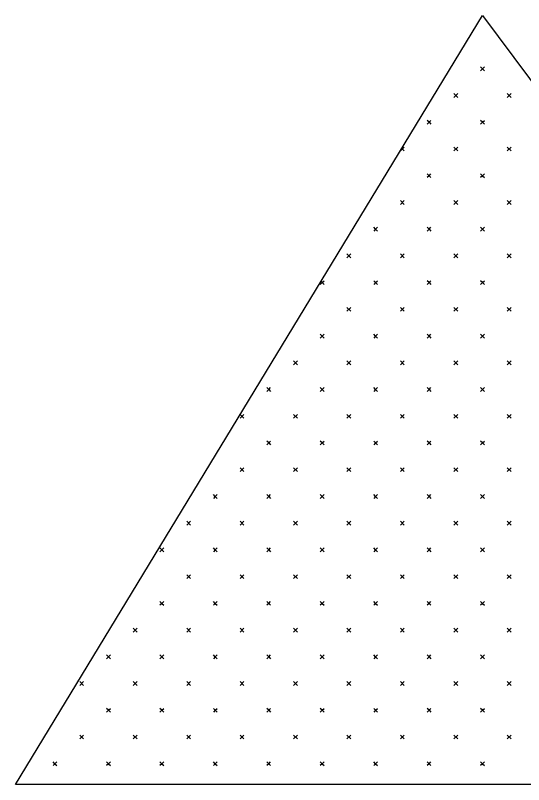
# Model space of a CAD drawing. Extents: x 1458 to 4498, y 17709 to 24109.
# Drawn here: x 1735.4 to 1782.2, y 17838.3 to 17909.1 of the extents above; entities that cross this region are included whole.
import ezdxf

# ---------------------------------------------------------------- set-up
doc = ezdxf.new("R2010")
doc.units = 0
doc.layers.add('P_TRAF_TCP_General', color=7, linetype='Continuous')

msp = doc.modelspace()

# ---------------------------------------------------------------- linework, layer by layer
at = {"layer": 'P_TRAF_TCP_General'}
for p, q in [((1778.438, 17904.217), (1778.261, 17904.393)), ((1778.438, 17904.217), (1778.261, 17904.04)), ((1778.438, 17904.217), (1778.614, 17904.393)), ((1778.438, 17904.217), (1778.614, 17904.04)), ((1775.801, 17901.934), (1776.155, 17901.58)), ((1776.155, 17901.934), (1775.801, 17901.58)), ((1780.72, 17901.934), (1781.074, 17901.58)), ((1781.074, 17901.934), (1780.72, 17901.58)), ((1773.518, 17899.297), (1773.342, 17899.474)), ((1773.518, 17899.297), (1773.342, 17899.121)), ((1773.518, 17899.297), (1773.695, 17899.474)), ((1773.518, 17899.297), (1773.695, 17899.121)), ((1778.438, 17899.297), (1778.261, 17899.474)), ((1778.438, 17899.297), (1778.261, 17899.121)), ((1778.438, 17899.297), (1778.614, 17899.474)), ((1778.438, 17899.297), (1778.614, 17899.121)), ((1771.235, 17897.014), (1770.882, 17896.661)), ((1771.002, 17896.894), (1771.235, 17896.661)), ((1775.801, 17897.014), (1776.155, 17896.661)), ((1776.155, 17897.014), (1775.801, 17896.661)), ((1780.72, 17897.014), (1781.074, 17896.661)), ((1781.074, 17897.014), (1780.72, 17896.661)), ((1773.518, 17894.378), (1773.342, 17894.555)), ((1773.518, 17894.378), (1773.695, 17894.555)), ((1778.438, 17894.378), (1778.261, 17894.555)), ((1778.438, 17894.378), (1778.614, 17894.555)), ((1773.518, 17894.378), (1773.342, 17894.201)), ((1773.518, 17894.378), (1773.695, 17894.201)), ((1778.438, 17894.378), (1778.261, 17894.201)), ((1778.438, 17894.378), (1778.614, 17894.201)), ((1770.882, 17892.095), (1771.235, 17891.742)), ((1771.235, 17892.095), (1770.882, 17891.742)), ((1775.801, 17892.095), (1776.155, 17891.742)), ((1776.155, 17892.095), (1775.801, 17891.742)), ((1780.72, 17892.095), (1781.074, 17891.742)), ((1781.074, 17892.095), (1780.72, 17891.742)), ((1768.599, 17889.459), (1768.422, 17889.635)), ((1768.599, 17889.459), (1768.776, 17889.635)), ((1773.518, 17889.459), (1773.342, 17889.635)), ((1773.518, 17889.459), (1773.695, 17889.635)), ((1778.438, 17889.459), (1778.261, 17889.635)), ((1778.438, 17889.459), (1778.614, 17889.635)), ((1768.599, 17889.459), (1768.422, 17889.282)), ((1768.599, 17889.459), (1768.776, 17889.282)), ((1773.518, 17889.459), (1773.342, 17889.282)), ((1773.518, 17889.459), (1773.695, 17889.282)), ((1778.438, 17889.459), (1778.261, 17889.282)), ((1778.438, 17889.459), (1778.614, 17889.282)), ((1765.963, 17887.176), (1766.316, 17886.822)), ((1766.316, 17887.176), (1765.963, 17886.822)), ((1770.882, 17887.176), (1771.235, 17886.822)), ((1771.235, 17887.176), (1770.882, 17886.822)), ((1775.801, 17887.176), (1776.155, 17886.822)), ((1776.155, 17887.176), (1775.801, 17886.822)), ((1780.72, 17887.176), (1781.074, 17886.822)), ((1781.074, 17887.176), (1780.72, 17886.822)), ((1763.68, 17884.539), (1763.567, 17884.653)), ((1763.68, 17884.539), (1763.857, 17884.716)), ((1768.599, 17884.539), (1768.422, 17884.716)), ((1768.599, 17884.539), (1768.776, 17884.716)), ((1773.518, 17884.539), (1773.342, 17884.716)), ((1773.518, 17884.539), (1773.695, 17884.716)), ((1778.438, 17884.539), (1778.261, 17884.716)), ((1778.438, 17884.539), (1778.614, 17884.716)), ((1763.68, 17884.539), (1763.503, 17884.363)), ((1763.68, 17884.539), (1763.857, 17884.363)), ((1768.599, 17884.539), (1768.422, 17884.363)), ((1768.599, 17884.539), (1768.776, 17884.363)), ((1773.518, 17884.539), (1773.342, 17884.363)), ((1773.518, 17884.539), (1773.695, 17884.363)), ((1778.438, 17884.539), (1778.261, 17884.363)), ((1778.438, 17884.539), (1778.614, 17884.363)), ((1765.963, 17882.256), (1766.316, 17881.903)), ((1766.316, 17882.256), (1765.963, 17881.903)), ((1770.882, 17882.256), (1771.235, 17881.903)), ((1771.235, 17882.256), (1770.882, 17881.903)), ((1775.801, 17882.256), (1776.155, 17881.903)), ((1776.155, 17882.256), (1775.801, 17881.903)), ((1780.72, 17882.256), (1781.074, 17881.903)), ((1781.074, 17882.256), (1780.72, 17881.903)), ((1763.68, 17879.62), (1763.503, 17879.797)), ((1763.68, 17879.62), (1763.857, 17879.797)), ((1768.599, 17879.62), (1768.422, 17879.797)), ((1768.599, 17879.62), (1768.776, 17879.797)), ((1773.518, 17879.62), (1773.342, 17879.797)), ((1773.518, 17879.62), (1773.695, 17879.797)), ((1778.438, 17879.62), (1778.261, 17879.797)), ((1778.438, 17879.62), (1778.614, 17879.797)), ((1763.68, 17879.62), (1763.503, 17879.443)), ((1763.68, 17879.62), (1763.857, 17879.443)), ((1768.599, 17879.62), (1768.422, 17879.443)), ((1768.599, 17879.62), (1768.776, 17879.443)), ((1773.518, 17879.62), (1773.342, 17879.443)), ((1773.518, 17879.62), (1773.695, 17879.443)), ((1778.438, 17879.62), (1778.261, 17879.443)), ((1778.438, 17879.62), (1778.614, 17879.443)), ((1761.043, 17877.337), (1761.397, 17876.984)), ((1761.397, 17877.337), (1761.043, 17876.984)), ((1765.963, 17877.337), (1766.316, 17876.984)), ((1766.316, 17877.337), (1765.963, 17876.984)), ((1770.882, 17877.337), (1771.235, 17876.984)), ((1771.235, 17877.337), (1770.882, 17876.984)), ((1775.801, 17877.337), (1776.155, 17876.984)), ((1776.155, 17877.337), (1775.801, 17876.984)), ((1780.72, 17877.337), (1781.074, 17876.984)), ((1781.074, 17877.337), (1780.72, 17876.984)), ((1758.761, 17874.701), (1758.584, 17874.878)), ((1758.761, 17874.701), (1758.937, 17874.878)), ((1763.68, 17874.701), (1763.503, 17874.878)), ((1763.68, 17874.701), (1763.857, 17874.878)), ((1768.599, 17874.701), (1768.422, 17874.878)), ((1768.599, 17874.701), (1768.776, 17874.878)), ((1773.518, 17874.701), (1773.342, 17874.878)), ((1773.518, 17874.701), (1773.695, 17874.878)), ((1778.438, 17874.701), (1778.261, 17874.878)), ((1778.438, 17874.701), (1778.614, 17874.878)), ((1758.761, 17874.701), (1758.584, 17874.524)), ((1758.761, 17874.701), (1758.937, 17874.524)), ((1763.68, 17874.701), (1763.503, 17874.524)), ((1763.68, 17874.701), (1763.857, 17874.524)), ((1768.599, 17874.701), (1768.422, 17874.524)), ((1768.599, 17874.701), (1768.776, 17874.524)), ((1773.518, 17874.701), (1773.342, 17874.524)), ((1773.518, 17874.701), (1773.695, 17874.524)), ((1778.438, 17874.701), (1778.261, 17874.524)), ((1778.438, 17874.701), (1778.614, 17874.524)), ((1756.477, 17872.418), (1756.124, 17872.064)), ((1756.131, 17872.411), (1756.477, 17872.064)), ((1761.043, 17872.418), (1761.397, 17872.064)), ((1761.397, 17872.418), (1761.043, 17872.064)), ((1765.963, 17872.418), (1766.316, 17872.064)), ((1766.316, 17872.418), (1765.963, 17872.064)), ((1770.882, 17872.418), (1771.235, 17872.064)), ((1771.235, 17872.418), (1770.882, 17872.064)), ((1775.801, 17872.418), (1776.155, 17872.064)), ((1776.155, 17872.418), (1775.801, 17872.064)), ((1780.72, 17872.418), (1781.074, 17872.064)), ((1781.074, 17872.418), (1780.72, 17872.064)), ((1758.761, 17869.782), (1758.584, 17869.958)), ((1758.761, 17869.782), (1758.584, 17869.605)), ((1758.761, 17869.782), (1758.937, 17869.958)), ((1758.761, 17869.782), (1758.937, 17869.605)), ((1763.68, 17869.782), (1763.503, 17869.958)), ((1763.68, 17869.782), (1763.503, 17869.605)), ((1763.68, 17869.782), (1763.857, 17869.958)), ((1763.68, 17869.782), (1763.857, 17869.605)), ((1768.599, 17869.782), (1768.422, 17869.958)), ((1768.599, 17869.782), (1768.422, 17869.605)), ((1768.599, 17869.782), (1768.776, 17869.958)), ((1768.599, 17869.782), (1768.776, 17869.605)), ((1773.518, 17869.782), (1773.342, 17869.958)), ((1773.518, 17869.782), (1773.342, 17869.605)), ((1773.518, 17869.782), (1773.695, 17869.958)), ((1773.518, 17869.782), (1773.695, 17869.605)), ((1778.438, 17869.782), (1778.261, 17869.958)), ((1778.438, 17869.782), (1778.261, 17869.605)), ((1778.438, 17869.782), (1778.614, 17869.958)), ((1778.438, 17869.782), (1778.614, 17869.605)), ((1756.124, 17867.499), (1756.477, 17867.145)), ((1756.477, 17867.499), (1756.124, 17867.145)), ((1761.043, 17867.499), (1761.397, 17867.145)), ((1761.397, 17867.499), (1761.043, 17867.145)), ((1765.963, 17867.499), (1766.316, 17867.145)), ((1766.316, 17867.499), (1765.963, 17867.145)), ((1770.882, 17867.499), (1771.235, 17867.145)), ((1771.235, 17867.499), (1770.882, 17867.145)), ((1775.801, 17867.499), (1776.155, 17867.145)), ((1776.155, 17867.499), (1775.801, 17867.145)), ((1780.72, 17867.499), (1781.074, 17867.145)), ((1781.074, 17867.499), (1780.72, 17867.145)), ((1753.841, 17864.862), (1753.665, 17865.039)), ((1753.841, 17864.862), (1753.665, 17864.686)), ((1753.841, 17864.862), (1754.018, 17865.039)), ((1753.841, 17864.862), (1754.018, 17864.686)), ((1758.761, 17864.862), (1758.584, 17865.039)), ((1758.761, 17864.862), (1758.584, 17864.686)), ((1758.761, 17864.862), (1758.937, 17865.039)), ((1758.761, 17864.862), (1758.937, 17864.686)), ((1763.68, 17864.862), (1763.503, 17865.039)), ((1763.68, 17864.862), (1763.503, 17864.686)), ((1763.68, 17864.862), (1763.857, 17865.039)), ((1763.68, 17864.862), (1763.857, 17864.686)), ((1768.599, 17864.862), (1768.422, 17865.039)), ((1768.599, 17864.862), (1768.422, 17864.686)), ((1768.599, 17864.862), (1768.776, 17865.039)), ((1768.599, 17864.862), (1768.776, 17864.686)), ((1773.518, 17864.862), (1773.342, 17865.039)), ((1773.518, 17864.862), (1773.342, 17864.686)), ((1773.518, 17864.862), (1773.695, 17865.039)), ((1773.518, 17864.862), (1773.695, 17864.686)), ((1778.438, 17864.862), (1778.261, 17865.039)), ((1778.438, 17864.862), (1778.261, 17864.686)), ((1778.438, 17864.862), (1778.614, 17865.039)), ((1778.438, 17864.862), (1778.614, 17864.686)), ((1751.205, 17862.579), (1751.558, 17862.226)), ((1751.558, 17862.579), (1751.205, 17862.226)), ((1756.124, 17862.579), (1756.477, 17862.226)), ((1756.477, 17862.579), (1756.124, 17862.226)), ((1761.043, 17862.579), (1761.397, 17862.226)), ((1761.397, 17862.579), (1761.043, 17862.226)), ((1765.963, 17862.579), (1766.316, 17862.226)), ((1766.316, 17862.579), (1765.963, 17862.226)), ((1770.882, 17862.579), (1771.235, 17862.226)), ((1771.235, 17862.579), (1770.882, 17862.226)), ((1775.801, 17862.579), (1776.155, 17862.226)), ((1776.155, 17862.579), (1775.801, 17862.226)), ((1780.72, 17862.579), (1781.074, 17862.226)), ((1781.074, 17862.579), (1780.72, 17862.226)), ((1748.922, 17859.943), (1748.745, 17860.12)), ((1748.922, 17859.943), (1748.745, 17859.766)), ((1748.922, 17859.943), (1749.099, 17860.12)), ((1748.922, 17859.943), (1749.099, 17859.766)), ((1753.841, 17859.943), (1753.665, 17860.12)), ((1753.841, 17859.943), (1753.665, 17859.766)), ((1753.841, 17859.943), (1754.018, 17860.12)), ((1753.841, 17859.943), (1754.018, 17859.766)), ((1758.761, 17859.943), (1758.584, 17860.12)), ((1758.761, 17859.943), (1758.584, 17859.766)), ((1758.761, 17859.943), (1758.937, 17860.12)), ((1758.761, 17859.943), (1758.937, 17859.766)), ((1763.68, 17859.943), (1763.503, 17860.12)), ((1763.68, 17859.943), (1763.503, 17859.766)), ((1763.68, 17859.943), (1763.857, 17860.12)), ((1763.68, 17859.943), (1763.857, 17859.766)), ((1768.599, 17859.943), (1768.422, 17860.12)), ((1768.599, 17859.943), (1768.422, 17859.766)), ((1768.599, 17859.943), (1768.776, 17860.12)), ((1768.599, 17859.943), (1768.776, 17859.766)), ((1773.518, 17859.943), (1773.342, 17860.12)), ((1773.518, 17859.943), (1773.342, 17859.766)), ((1773.518, 17859.943), (1773.695, 17860.12)), ((1773.518, 17859.943), (1773.695, 17859.766)), ((1778.438, 17859.943), (1778.261, 17860.12)), ((1778.438, 17859.943), (1778.261, 17859.766)), ((1778.438, 17859.943), (1778.614, 17860.12)), ((1778.438, 17859.943), (1778.614, 17859.766)), ((1751.205, 17857.66), (1751.558, 17857.307)), ((1751.558, 17857.66), (1751.205, 17857.307)), ((1756.124, 17857.66), (1756.477, 17857.307)), ((1756.477, 17857.66), (1756.124, 17857.307)), ((1761.043, 17857.66), (1761.397, 17857.307)), ((1761.397, 17857.66), (1761.043, 17857.307)), ((1765.963, 17857.66), (1766.316, 17857.307)), ((1766.316, 17857.66), (1765.963, 17857.307)), ((1770.882, 17857.66), (1771.235, 17857.307)), ((1771.235, 17857.66), (1770.882, 17857.307)), ((1775.801, 17857.66), (1776.155, 17857.307)), ((1776.155, 17857.66), (1775.801, 17857.307)), ((1780.72, 17857.66), (1781.074, 17857.307)), ((1781.074, 17857.66), (1780.72, 17857.307)), ((1748.922, 17855.024), (1748.745, 17855.2)), ((1748.922, 17855.024), (1748.745, 17854.847)), ((1748.922, 17855.024), (1749.099, 17855.2)), ((1748.922, 17855.024), (1749.099, 17854.847)), ((1753.841, 17855.024), (1753.665, 17855.2)), ((1753.841, 17855.024), (1753.665, 17854.847)), ((1753.841, 17855.024), (1754.018, 17855.2)), ((1753.841, 17855.024), (1754.018, 17854.847)), ((1758.761, 17855.024), (1758.584, 17855.2)), ((1758.761, 17855.024), (1758.584, 17854.847)), ((1758.761, 17855.024), (1758.937, 17855.2)), ((1758.761, 17855.024), (1758.937, 17854.847)), ((1763.68, 17855.024), (1763.503, 17855.2)), ((1763.68, 17855.024), (1763.503, 17854.847)), ((1763.68, 17855.024), (1763.857, 17855.2)), ((1763.68, 17855.024), (1763.857, 17854.847)), ((1768.599, 17855.024), (1768.422, 17855.2)), ((1768.599, 17855.024), (1768.422, 17854.847)), ((1768.599, 17855.024), (1768.776, 17855.2)), ((1768.599, 17855.024), (1768.776, 17854.847)), ((1773.518, 17855.024), (1773.342, 17855.2)), ((1773.518, 17855.024), (1773.342, 17854.847)), ((1773.518, 17855.024), (1773.695, 17855.2)), ((1773.518, 17855.024), (1773.695, 17854.847)), ((1778.438, 17855.024), (1778.261, 17855.2)), ((1778.438, 17855.024), (1778.261, 17854.847)), ((1778.438, 17855.024), (1778.614, 17855.2)), ((1778.438, 17855.024), (1778.614, 17854.847)), ((1746.285, 17852.741), (1746.639, 17852.387)), ((1746.639, 17852.741), (1746.285, 17852.387)), ((1751.205, 17852.741), (1751.558, 17852.387)), ((1751.558, 17852.741), (1751.205, 17852.387)), ((1756.124, 17852.741), (1756.477, 17852.387)), ((1756.477, 17852.741), (1756.124, 17852.387)), ((1761.043, 17852.741), (1761.397, 17852.387)), ((1761.397, 17852.741), (1761.043, 17852.387)), ((1765.963, 17852.741), (1766.316, 17852.387)), ((1766.316, 17852.741), (1765.963, 17852.387)), ((1770.882, 17852.741), (1771.235, 17852.387)), ((1771.235, 17852.741), (1770.882, 17852.387)), ((1775.801, 17852.741), (1776.155, 17852.387)), ((1776.155, 17852.741), (1775.801, 17852.387)), ((1780.72, 17852.741), (1781.074, 17852.387)), ((1781.074, 17852.741), (1780.72, 17852.387)), ((1744.003, 17850.104), (1743.826, 17850.281)), ((1744.003, 17850.104), (1743.826, 17849.928)), ((1744.003, 17850.104), (1744.179, 17850.281)), ((1744.003, 17850.104), (1744.179, 17849.928)), ((1748.922, 17850.104), (1748.745, 17850.281)), ((1748.922, 17850.104), (1748.745, 17849.928)), ((1748.922, 17850.104), (1749.099, 17850.281)), ((1748.922, 17850.104), (1749.099, 17849.928)), ((1753.841, 17850.104), (1753.665, 17850.281)), ((1753.841, 17850.104), (1753.665, 17849.928)), ((1753.841, 17850.104), (1754.018, 17850.281)), ((1753.841, 17850.104), (1754.018, 17849.928)), ((1758.761, 17850.104), (1758.584, 17850.281)), ((1758.761, 17850.104), (1758.584, 17849.928)), ((1758.761, 17850.104), (1758.937, 17850.281)), ((1758.761, 17850.104), (1758.937, 17849.928)), ((1763.68, 17850.104), (1763.503, 17850.281)), ((1763.68, 17850.104), (1763.503, 17849.928)), ((1763.68, 17850.104), (1763.857, 17850.281)), ((1763.68, 17850.104), (1763.857, 17849.928)), ((1768.599, 17850.104), (1768.422, 17850.281)), ((1768.599, 17850.104), (1768.422, 17849.928)), ((1768.599, 17850.104), (1768.776, 17850.281)), ((1768.599, 17850.104), (1768.776, 17849.928)), ((1773.518, 17850.104), (1773.342, 17850.281)), ((1773.518, 17850.104), (1773.342, 17849.928)), ((1773.518, 17850.104), (1773.695, 17850.281)), ((1773.518, 17850.104), (1773.695, 17849.928)), ((1778.438, 17850.104), (1778.261, 17850.281)), ((1778.438, 17850.104), (1778.261, 17849.928)), ((1778.438, 17850.104), (1778.614, 17850.281)), ((1778.438, 17850.104), (1778.614, 17849.928)), ((1741.366, 17847.821), (1741.719, 17847.468)), ((1741.719, 17847.821), (1741.366, 17847.468)), ((1746.285, 17847.821), (1746.639, 17847.468)), ((1746.639, 17847.821), (1746.285, 17847.468)), ((1751.205, 17847.821), (1751.558, 17847.468)), ((1751.558, 17847.821), (1751.205, 17847.468)), ((1756.124, 17847.821), (1756.477, 17847.468)), ((1756.477, 17847.821), (1756.124, 17847.468)), ((1761.043, 17847.821), (1761.397, 17847.468)), ((1761.397, 17847.821), (1761.043, 17847.468)), ((1765.963, 17847.821), (1766.316, 17847.468)), ((1766.316, 17847.821), (1765.963, 17847.468)), ((1770.882, 17847.821), (1771.235, 17847.468)), ((1771.235, 17847.821), (1770.882, 17847.468)), ((1775.801, 17847.821), (1776.155, 17847.468)), ((1776.155, 17847.821), (1775.801, 17847.468)), ((1780.72, 17847.821), (1781.074, 17847.468)), ((1781.074, 17847.821), (1780.72, 17847.468)), ((1744.003, 17845.185), (1743.826, 17845.362)), ((1744.003, 17845.185), (1743.826, 17845.008)), ((1744.003, 17845.185), (1744.179, 17845.362)), ((1744.003, 17845.185), (1744.179, 17845.008)), ((1748.922, 17845.185), (1748.745, 17845.362)), ((1748.922, 17845.185), (1748.745, 17845.008)), ((1748.922, 17845.185), (1749.099, 17845.362)), ((1748.922, 17845.185), (1749.099, 17845.008)), ((1753.841, 17845.185), (1753.665, 17845.362)), ((1753.841, 17845.185), (1753.665, 17845.008)), ((1753.841, 17845.185), (1754.018, 17845.362)), ((1753.841, 17845.185), (1754.018, 17845.008)), ((1758.761, 17845.185), (1758.584, 17845.362)), ((1758.761, 17845.185), (1758.584, 17845.008)), ((1758.761, 17845.185), (1758.937, 17845.362)), ((1758.761, 17845.185), (1758.937, 17845.008)), ((1763.68, 17845.185), (1763.503, 17845.362)), ((1763.68, 17845.185), (1763.503, 17845.008)), ((1763.68, 17845.185), (1763.857, 17845.362)), ((1763.68, 17845.185), (1763.857, 17845.008)), ((1768.599, 17845.185), (1768.422, 17845.362)), ((1768.599, 17845.185), (1768.422, 17845.008)), ((1768.599, 17845.185), (1768.776, 17845.362)), ((1768.599, 17845.185), (1768.776, 17845.008)), ((1773.518, 17845.185), (1773.342, 17845.362)), ((1773.518, 17845.185), (1773.342, 17845.008)), ((1773.518, 17845.185), (1773.695, 17845.362)), ((1773.518, 17845.185), (1773.695, 17845.008)), ((1778.438, 17845.185), (1778.261, 17845.362)), ((1778.438, 17845.185), (1778.261, 17845.008)), ((1778.438, 17845.185), (1778.614, 17845.362)), ((1778.438, 17845.185), (1778.614, 17845.008)), ((1741.366, 17842.902), (1741.719, 17842.549)), ((1741.719, 17842.902), (1741.366, 17842.549)), ((1746.285, 17842.902), (1746.639, 17842.549)), ((1746.639, 17842.902), (1746.285, 17842.549)), ((1751.205, 17842.902), (1751.558, 17842.549)), ((1751.558, 17842.902), (1751.205, 17842.549)), ((1756.124, 17842.902), (1756.477, 17842.549)), ((1756.477, 17842.902), (1756.124, 17842.549)), ((1761.043, 17842.902), (1761.397, 17842.549)), ((1761.397, 17842.902), (1761.043, 17842.549)), ((1765.963, 17842.902), (1766.316, 17842.549)), ((1766.316, 17842.902), (1765.963, 17842.549)), ((1770.882, 17842.902), (1771.235, 17842.549)), ((1771.235, 17842.902), (1770.882, 17842.549)), ((1775.801, 17842.902), (1776.155, 17842.549)), ((1776.155, 17842.902), (1775.801, 17842.549)), ((1780.72, 17842.902), (1781.074, 17842.549)), ((1781.074, 17842.902), (1780.72, 17842.549)), ((1739.083, 17840.266), (1738.907, 17840.442)), ((1739.083, 17840.266), (1738.907, 17840.089)), ((1739.083, 17840.266), (1739.26, 17840.442)), ((1739.083, 17840.266), (1739.26, 17840.089)), ((1744.003, 17840.266), (1743.826, 17840.442)), ((1744.003, 17840.266), (1743.826, 17840.089)), ((1744.003, 17840.266), (1744.179, 17840.442)), ((1744.003, 17840.266), (1744.179, 17840.089)), ((1748.922, 17840.266), (1748.745, 17840.442)), ((1748.922, 17840.266), (1748.745, 17840.089)), ((1748.922, 17840.266), (1749.099, 17840.442)), ((1748.922, 17840.266), (1749.099, 17840.089)), ((1753.841, 17840.266), (1753.665, 17840.442)), ((1753.841, 17840.266), (1753.665, 17840.089)), ((1753.841, 17840.266), (1754.018, 17840.442)), ((1753.841, 17840.266), (1754.018, 17840.089)), ((1758.761, 17840.266), (1758.584, 17840.442)), ((1758.761, 17840.266), (1758.584, 17840.089)), ((1758.761, 17840.266), (1758.937, 17840.442)), ((1758.761, 17840.266), (1758.937, 17840.089)), ((1763.68, 17840.266), (1763.503, 17840.442)), ((1763.68, 17840.266), (1763.503, 17840.089)), ((1763.68, 17840.266), (1763.857, 17840.442)), ((1763.68, 17840.266), (1763.857, 17840.089)), ((1768.599, 17840.266), (1768.422, 17840.442)), ((1768.599, 17840.266), (1768.422, 17840.089)), ((1768.599, 17840.266), (1768.776, 17840.442)), ((1768.599, 17840.266), (1768.776, 17840.089)), ((1773.518, 17840.266), (1773.342, 17840.442)), ((1773.518, 17840.266), (1773.342, 17840.089)), ((1773.518, 17840.266), (1773.695, 17840.442)), ((1773.518, 17840.266), (1773.695, 17840.089)), ((1778.438, 17840.266), (1778.261, 17840.442)), ((1778.438, 17840.266), (1778.261, 17840.089)), ((1778.438, 17840.266), (1778.614, 17840.442)), ((1778.438, 17840.266), (1778.614, 17840.089))]:
    msp.add_line(p, q, dxfattribs=at)
msp.add_lwpolyline([(1735.437, 17838.342), (1778.438, 17909.136), (1831.236, 17838.342)], close=True, dxfattribs=at)

doc.saveas('drawing.dxf')
